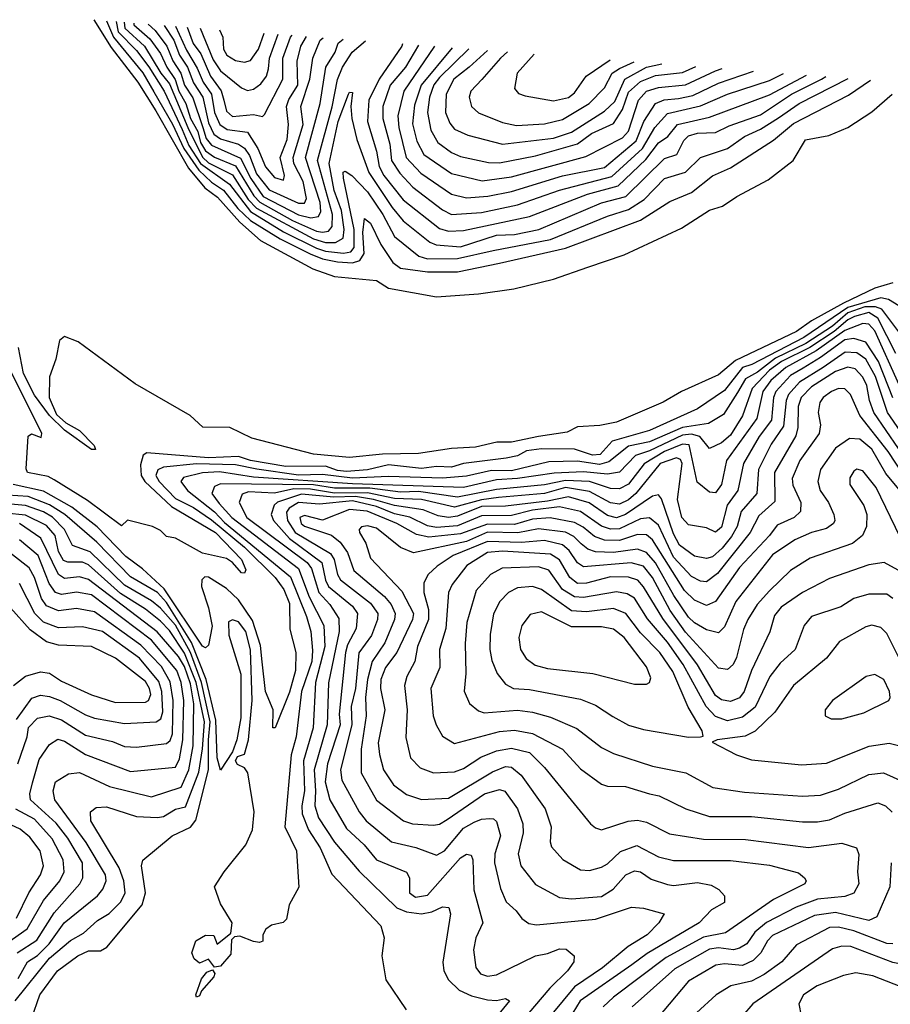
# Model space of a CAD drawing. Extents: x 1308313 to 1441400, y 959662 to 1036319.
# Tile 449 of 656: x 1368376 to 1371277, y 1029933 to 1033214. Entities that reach past the tile are written whole.
import ezdxf

# ---------------------------------------------------------------- set-up
doc = ezdxf.new("R2010")
doc.units = 0

msp = doc.modelspace()

# ---------------------------------------------------------------- linework, layer by layer
at = {"layer": '0CON10XD'}
for points in [[(1368622.7, 1033213.7), (1368681, 1033121), (1368770.3, 1033005), (1368830.1, 1032910.1), (1368938.7, 1032718.7), (1368993.4, 1032653.4), (1369035, 1032622.5), (1369109.3, 1032539.3), (1369178.1, 1032478.1), (1369353.1, 1032383.1), (1369425, 1032358.4), (1369565, 1032344.8), (1369605, 1032319.6), (1369765, 1032290.8), (1369905, 1032300.5), (1370022.5, 1032317.5), (1370155, 1032349.4), (1370269.5, 1032389.5), (1370390.2, 1032429.8), (1370580.9, 1032519.1), (1370675, 1032579.5), (1370718.1, 1032591.9), (1370765.8, 1032625), (1370869.9, 1032680.1), (1370953.5, 1032745), (1370995, 1032813.6), (1371071.8, 1032828.2), (1371135, 1032854.6), (1371215, 1032907.1), (1371283.1, 1032965)], [(1368665.9, 1033209.9), (1368688.3, 1033155), (1368786.3, 1033036.3), (1368823.2, 1032973.2), (1368885.7, 1032865.7), (1368922.7, 1032785), (1368972.6, 1032712.6), (1369015, 1032672), (1369055.4, 1032645.4), (1369103.3, 1032585), (1369145, 1032544.2), (1369243.9, 1032483.9), (1369343.9, 1032433.9), (1369385, 1032417.5), (1369435, 1032407.5), (1369485, 1032403.2), (1369509.1, 1032410.9), (1369523.8, 1032435), (1369519, 1032505), (1369525, 1032551.2), (1369545, 1032535.8), (1369579.3, 1032465), (1369619.6, 1032405), (1369645, 1032386.4), (1369735, 1032374.2), (1369835, 1032373.9), (1369975, 1032403), (1370195, 1032453), (1370445, 1032545.5), (1370542.1, 1032607.9), (1370615, 1032637.9), (1370685, 1032694), (1370745, 1032720.2), (1370887.7, 1032812.3), (1370955, 1032867.7), (1371138.2, 1032961.8), (1371210.9, 1033012.4)], [(1368697.4, 1033207.2), (1368703.7, 1033173.7), (1368765, 1033110.7), (1368806.2, 1033056.2), (1368857.7, 1032975), (1368917.4, 1032847.4), (1368939.6, 1032795), (1368978.1, 1032735), (1369075, 1032665.7), (1369144.9, 1032575), (1369255, 1032507.2), (1369365, 1032452.1), (1369395, 1032442.4), (1369455, 1032436.2), (1369479.5, 1032440.5), (1369490.6, 1032455), (1369490.5, 1032515), (1369455, 1032686.2), (1369454, 1032706), (1369460.6, 1032709.4), (1369482.7, 1032695), (1369535, 1032640.7), (1369586.6, 1032565), (1369625, 1032491.9), (1369706.3, 1032426.3), (1369735, 1032417.1), (1369835, 1032418.2), (1369954.3, 1032444.3), (1370145, 1032480.9), (1370335, 1032559.6), (1370405, 1032580.8), (1370457.2, 1032615), (1370525, 1032684.8), (1370595, 1032705.6), (1370645, 1032754.5), (1370735, 1032784.5), (1370791.4, 1032825), (1370845, 1032848.8), (1370905, 1032886.2), (1370973.6, 1032935), (1371137.1, 1033018.1)], [(1368724.5, 1033205), (1368726, 1033185), (1368792.3, 1033125), (1368846.5, 1033035), (1368875, 1032999.5), (1368936.4, 1032855), (1368985, 1032755.4), (1369005, 1032736.6), (1369085, 1032696.7), (1369137, 1032615), (1369165, 1032586.1), (1369355, 1032483.8), (1369395, 1032471.8), (1369428.2, 1032471.8), (1369454.1, 1032485.9), (1369457.6, 1032515), (1369448.5, 1032578.5), (1369424.1, 1032645), (1369407.6, 1032735), (1369437.8, 1032875), (1369471.4, 1032965), (1369475, 1032972.2), (1369485, 1032971.2), (1369479.3, 1032925), (1369482.6, 1032885), (1369499.4, 1032815), (1369539.4, 1032705), (1369617.5, 1032587.5), (1369653.4, 1032543.4), (1369742.5, 1032472.5), (1369764, 1032464), (1369845, 1032456.7), (1369965, 1032496), (1370025, 1032498), (1370106.4, 1032515), (1370315, 1032603.9), (1370396.1, 1032625), (1370525, 1032751.5), (1370565.6, 1032764.4), (1370589.1, 1032810.9), (1370605, 1032826.4), (1370635, 1032835.6), (1370695, 1032837.8), (1370739.9, 1032860.1), (1370845, 1032896.9), (1370948, 1032965), (1371047.3, 1033015), (1371062.2, 1033023.9)], [(1368756.7, 1033202.5), (1368756.9, 1033196.9), (1368809.9, 1033149.9), (1368845, 1033101.4), (1368866.2, 1033055), (1368894.1, 1033014.1), (1368906.6, 1032975), (1368929.7, 1032935), (1368945.2, 1032885), (1368969.2, 1032840.8), (1368978.8, 1032805), (1368995, 1032776.4), (1369025, 1032756), (1369095, 1032726.7), (1369156.5, 1032626.5), (1369175.8, 1032605.8), (1369285, 1032544.4), (1369365, 1032509.6), (1369385, 1032505.3), (1369405, 1032509.1), (1369417.3, 1032525), (1369418.8, 1032565), (1369368.9, 1032745), (1369417.2, 1032922.8), (1369435.1, 1033014.9), (1369451.7, 1033055), (1369484.2, 1033105.8), (1369528.6, 1033142.7)], [(1368804.7, 1033198.8), (1368828, 1033178), (1368866.5, 1033125), (1368886.5, 1033076.5), (1368913.1, 1033035), (1368925.2, 1032995), (1368953.4, 1032953.4), (1368985.8, 1032854.2), (1368997.7, 1032817.7), (1369015, 1032795.9), (1369112.1, 1032752.1), (1369146, 1032685), (1369187.5, 1032625), (1369305, 1032563.6), (1369346.4, 1032553.6), (1369371.6, 1032558.4), (1369380, 1032575), (1369377.7, 1032605), (1369328.4, 1032755), (1369377.1, 1032935), (1369395.9, 1033055), (1369427.3, 1033105), (1369437.8, 1033135), (1369454.1, 1033148.5)], [(1368857.1, 1033194.8), (1368889.7, 1033145), (1368908.1, 1033095), (1368935.2, 1033055.2), (1368955, 1033002.8), (1368986.6, 1032955), (1369005, 1032870), (1369022.6, 1032832.6), (1369045, 1032816.9), (1369105, 1032798.7), (1369125.2, 1032785.2), (1369141.6, 1032761.6), (1369165, 1032700.4), (1369206.9, 1032646.9), (1369305, 1032601.9), (1369325, 1032602.1), (1369331.9, 1032618.1), (1369320.3, 1032675), (1369289.2, 1032735), (1369287.5, 1032755), (1369320.5, 1032865), (1369312.9, 1032925), (1369343, 1033015), (1369352.6, 1033085), (1369376.8, 1033145), (1369387.4, 1033153.7)], [(1368895.2, 1033191.8), (1368932, 1033112), (1368967.8, 1033052.2), (1368987.7, 1033005), (1369014.8, 1032965), (1369025, 1032904.1), (1369042.6, 1032865), (1369067.6, 1032847.6), (1369135, 1032838.5), (1369170.1, 1032785), (1369195, 1032723.8), (1369225, 1032688.3), (1369255, 1032678.5), (1369259, 1032695), (1369244, 1032755), (1369267.5, 1032815), (1369271.7, 1032865), (1369265.6, 1032925), (1369272.7, 1032947.3), (1369303.4, 1032995), (1369300.6, 1033075), (1369313.2, 1033125), (1369332, 1033158)], [(1368933.8, 1033188.8), (1368953.8, 1033133.8), (1368980, 1033100), (1369011.7, 1033025), (1369047.2, 1032977.2), (1369055.8, 1032945), (1369065, 1032908.6), (1369085, 1032891.3), (1369155, 1032897.5), (1369185, 1032891.5), (1369191.9, 1032898.1), (1369253.1, 1033015), (1369253.3, 1033085), (1369279, 1033155), (1369283.9, 1033161.7)], [(1368977.8, 1033185.4), (1369020.3, 1033080.3), (1369045, 1033043.2), (1369115, 1032986.5), (1369135, 1032978.2), (1369155, 1032982.1), (1369179.9, 1033000.1), (1369198.1, 1033025), (1369205, 1033050), (1369208.2, 1033085), (1369237.3, 1033165.3)], [(1369042.1, 1033180.4), (1369053.3, 1033155), (1369055.7, 1033115), (1369066.6, 1033095), (1369095, 1033077.5), (1369125, 1033072.2), (1369145, 1033078.1), (1369171.4, 1033115), (1369191.1, 1033168.9)], [(1369651.4, 1033133.2), (1369649.5, 1033125), (1369574.4, 1033015.6), (1369539.4, 1032945), (1369535.4, 1032875), (1369565.1, 1032775.1), (1369573.8, 1032725), (1369589.7, 1032695), (1369654, 1032614), (1369775, 1032518.5), (1369805, 1032508.7), (1369855, 1032511.1), (1370075, 1032558.5), (1370267.6, 1032632.4), (1370369.8, 1032660.2), (1370462.5, 1032747.5), (1370505, 1032803), (1370535.5, 1032824.5), (1370568.4, 1032865), (1370675, 1032888.4), (1370875, 1032963.2), (1370998.1, 1033028.9)], [(1369705.3, 1033129.1), (1369662, 1033055), (1369611, 1032995), (1369585.7, 1032925), (1369586.1, 1032885), (1369609.3, 1032799.3), (1369614.9, 1032745), (1369642.3, 1032702.3), (1369685.7, 1032655.7), (1369785, 1032579.7), (1369814.9, 1032564.9), (1369915, 1032571.4), (1370035, 1032596.4), (1370175, 1032646.2), (1370348.8, 1032691.2), (1370451.8, 1032785), (1370492.6, 1032855), (1370535, 1032901.5), (1370645, 1032926.6), (1370735, 1032965.4), (1370875, 1033011.5), (1370921.1, 1033034.9)], [(1369758.6, 1033124.9), (1369655.9, 1032975), (1369636.3, 1032893.7), (1369639, 1032855), (1369664, 1032754), (1369712.3, 1032702.3), (1369815, 1032632.1), (1369865, 1032620.7), (1369935.5, 1032625.5), (1370015, 1032641), (1370185, 1032693.8), (1370325, 1032721.3), (1370430.2, 1032809.8), (1370455.8, 1032875), (1370494.4, 1032935), (1370523.2, 1032946.8), (1370570.9, 1032950.9), (1370618.7, 1032961.3), (1370705, 1033002.3), (1370821.4, 1033042.6)], [(1369817.1, 1033120.4), (1369714.2, 1032995), (1369691.4, 1032928.6), (1369685, 1032866.2), (1369699.2, 1032809.1), (1369722.2, 1032765), (1369815, 1032701.7), (1369916.6, 1032676.6), (1370015, 1032690.6), (1370262.6, 1032757.4), (1370385, 1032819.7), (1370405, 1032842.4), (1370437.6, 1032945), (1370465, 1032975.6), (1370505, 1032987.9), (1370595, 1032996.9), (1370695, 1033043.6), (1370716.5, 1033050.7)], [(1369873.1, 1033116.1), (1369775, 1033021.5), (1369756.2, 1032996.2), (1369741.7, 1032955), (1369735.1, 1032905), (1369745.6, 1032845.6), (1369769.6, 1032805), (1369815, 1032771.6), (1369845, 1032757.7), (1369938.3, 1032738.3), (1369975, 1032736.9), (1370095, 1032759.7), (1370235, 1032800.1), (1370281.7, 1032835), (1370355, 1032868.1), (1370385.1, 1032915), (1370405, 1032972.1), (1370445, 1033008), (1370495, 1033027.5), (1370585, 1033038.1), (1370629, 1033057.5)], [(1369935, 1033111.3), (1369873.8, 1033055), (1369822.8, 1033015), (1369797.7, 1032965), (1369795.2, 1032905), (1369808.9, 1032868.9), (1369825, 1032849.2), (1369868.8, 1032828.8), (1369985, 1032799.4), (1370155, 1032819), (1370215, 1032839), (1370325, 1032908.4), (1370359.2, 1032940.8), (1370392, 1033015), (1370465, 1033055.6), (1370515.4, 1033066.3)], [(1370001, 1033106.1), (1369978.5, 1033085), (1369915.6, 1033014.4), (1369879.2, 1032975), (1369873.3, 1032955), (1369881.6, 1032925), (1369905, 1032902.9), (1369985, 1032870.7), (1370031.4, 1032861.4), (1370125, 1032866.8), (1370185, 1032881.3), (1370273.9, 1032935), (1370325, 1032986.3), (1370350.6, 1033035), (1370375, 1033051.2), (1370423.6, 1033073.4)], [(1370090.1, 1033099.2), (1370034.1, 1033035), (1370024.6, 1032984.6), (1370037.9, 1032967.9), (1370060.2, 1032960.2), (1370155, 1032943.2), (1370204.7, 1032954.7), (1370225, 1032969.5), (1370264.2, 1033025.8), (1370344, 1033079.6)], [(1371285, 1032337.3), (1371225, 1032319.2), (1371120.8, 1032269.2), (1371015, 1032210.3), (1370964.4, 1032175), (1370761.2, 1032078.8), (1370705, 1032030.8), (1370581.5, 1031975), (1370520.2, 1031939.8), (1370365, 1031873.3), (1370308.8, 1031861.2), (1370235, 1031857.7), (1370200, 1031840), (1370104.8, 1031824.8), (1370015, 1031806.2), (1369965.9, 1031805.9), (1369895, 1031789.7), (1369815, 1031785.3), (1369705, 1031768.6), (1369585, 1031765.9), (1369475, 1031754.6), (1369355, 1031766.5), (1369150, 1031820), (1369076.2, 1031855), (1368986.2, 1031856.2), (1368944.4, 1031895), (1368760.7, 1032000.7), (1368570.6, 1032140.6), (1368525, 1032158), (1368508.2, 1032145), (1368497, 1032083), (1368475, 1032023.3), (1368474.8, 1031954.8), (1368498.9, 1031898.9), (1368530.3, 1031870.3), (1368575.7, 1031845), (1368624.2, 1031795), (1368628.3, 1031781.7), (1368615, 1031781.9), (1368525, 1031846), (1368475, 1031894.8), (1368425, 1031962.4), (1368388.7, 1032035), (1368371.7, 1032121.7)], [(1371305, 1032260.7), (1371271.2, 1032281.2), (1371245, 1032286.5), (1371135, 1032254.8), (1370989.2, 1032155), (1370815.3, 1032064.7), (1370785, 1032054.5), (1370725, 1031978.8), (1370635, 1031916.9), (1370475, 1031844.5), (1370350.7, 1031809.3), (1370310.4, 1031765), (1370285, 1031763), (1370225, 1031783.2), (1370115, 1031783.9), (1370065, 1031777.5), (1370035, 1031760.4), (1369997.6, 1031752.4), (1369854.9, 1031735.1), (1369815, 1031722.6), (1369765, 1031725.2), (1369715, 1031718.4), (1369605, 1031730.6), (1369535, 1031714.4), (1369465, 1031708.6), (1369435, 1031711.7), (1369395, 1031726), (1369263.3, 1031725), (1369145, 1031745.1), (1369105, 1031758), (1369005, 1031754.2), (1368799.5, 1031770.5), (1368787.3, 1031762.7), (1368779.1, 1031730.9), (1368781.4, 1031695), (1368793.6, 1031675), (1368881.8, 1031591.8), (1369028.8, 1031505), (1369115.5, 1031415), (1369129.3, 1031380.7), (1369125, 1031370), (1369115, 1031370.9), (1369085.7, 1031405.7), (1369065, 1031418.2), (1368985, 1031436), (1368895, 1031486.2), (1368865, 1031492.3), (1368845, 1031511.6), (1368818.5, 1031525), (1368735, 1031546.2), (1368715, 1031527.5), (1368602, 1031612), (1368491.1, 1031681.1), (1368471.3, 1031691.3), (1368402.5, 1031705), (1368397.4, 1031717.4), (1368403.8, 1031826.2), (1368415, 1031834), (1368448, 1031822), (1368450, 1031835), (1368335.4, 1032065)], [(1371295, 1032101.1), (1371235, 1032218.8), (1371205, 1032238.2), (1371158.1, 1032225), (1371135, 1032214.2), (1371090.4, 1032175), (1371008.7, 1032121.3), (1370915, 1032074.9), (1370875, 1032045.6), (1370816.4, 1031985), (1370785, 1031894.3), (1370745, 1031829.8), (1370715, 1031804.4), (1370675, 1031785.3), (1370641.9, 1031825), (1370615, 1031832.5), (1370585, 1031830), (1370475, 1031777.3), (1370427.9, 1031762.1), (1370375, 1031706.4), (1370335, 1031699.1), (1370255, 1031707.2), (1370156.7, 1031703.3), (1370035, 1031684.6), (1369965, 1031680.9), (1369855, 1031655.6), (1369485, 1031666.9), (1369155, 1031690.1), (1369042.4, 1031707.6), (1368985, 1031703.9), (1368921.5, 1031688.5), (1368912.8, 1031675), (1368934.9, 1031644.9), (1369025, 1031573.7), (1369058.9, 1031538.9), (1369278, 1031358), (1369331.7, 1031225), (1369345.7, 1031175), (1369352, 1031112), (1369349.4, 1031075), (1369314.9, 1030975), (1369296.8, 1030825), (1369280.4, 1030765), (1369259.6, 1030525), (1369298.9, 1030445), (1369306.1, 1030323.9), (1369274, 1030265), (1369265, 1030217.5), (1369253.6, 1030206.4), (1369215, 1030196.7), (1369196.1, 1030183.9), (1369186.7, 1030165), (1369186, 1030144), (1369175, 1030139.2), (1369155, 1030142.1), (1369109.3, 1030160.7), (1369091.8, 1030158.2), (1369081.5, 1030148.5), (1369079.7, 1030100.3), (1369045, 1030060.6), (1369025, 1030056.7), (1369005, 1030083.3), (1368975, 1030070), (1368957.5, 1030085), (1368950, 1030105), (1368963.3, 1030145), (1368995, 1030163.3), (1369023, 1030163), (1369033.6, 1030133.6), (1369079.5, 1030170.5), (1369084, 1030205), (1369045, 1030268.6), (1369025.6, 1030325), (1369057.2, 1030375), (1369129.8, 1030465), (1369151.4, 1030515), (1369156.9, 1030575), (1369136.3, 1030705), (1369125, 1030720.9), (1369102, 1030732), (1369095.5, 1030745), (1369101.4, 1030758.6), (1369125, 1030766.2), (1369138.5, 1030815), (1369150.3, 1030945), (1369145.7, 1031114.3), (1369129.2, 1031175), (1369105, 1031207.5), (1369085, 1031214), (1369072.3, 1031207.7), (1369073.3, 1031163.3), (1369113.3, 1031033.3), (1369112.6, 1030887.4), (1369100, 1030815), (1369085.7, 1030774.3), (1369045, 1030713.8), (1369034.5, 1030755), (1369029.9, 1030879.9), (1368997.6, 1031015), (1368948.3, 1031138.3), (1368865, 1031271.9), (1368835, 1031305.3), (1368745, 1031357.5), (1368633.5, 1031473.5), (1368527, 1031565), (1368475, 1031597.6), (1368404.5, 1031625), (1368335, 1031629.4)], [(1371315, 1032160.4), (1371249.1, 1032249.1), (1371227.5, 1032257.5), (1371192.5, 1032257.4), (1371135, 1032236.8), (1371085, 1032192.7), (1370996, 1032135), (1370894, 1032086), (1370835, 1032039.3), (1370795, 1032016.7), (1370768.2, 1031971.8), (1370721.1, 1031898.9), (1370671.7, 1031868.3), (1370585, 1031854.9), (1370475, 1031806.9), (1370405, 1031793.4), (1370339, 1031741), (1370308.3, 1031731.7), (1370235, 1031743.4), (1370138.8, 1031741.2), (1370015, 1031710.5), (1369947.9, 1031712.1), (1369865, 1031693.2), (1369785, 1031686.5), (1369605, 1031691.8), (1369485, 1031685.7), (1369385, 1031698.9), (1369305, 1031696.4), (1369166.3, 1031716.3), (1369095, 1031730.9), (1368965, 1031733.6), (1368855, 1031723.3), (1368836.1, 1031713.9), (1368829.9, 1031695), (1368841.1, 1031675), (1368895, 1031618.4), (1368955, 1031588.8), (1369015, 1031547.7), (1369125, 1031456.6), (1369227, 1031355), (1369256, 1031315), (1369275, 1031268.6), (1369276.7, 1031183.3), (1369296.7, 1031105), (1369295.1, 1031045), (1369275, 1030972.9), (1369226.9, 1030855), (1369220, 1030855), (1369220.4, 1030915), (1369195, 1030975.8), (1369184.6, 1031074.6), (1369178.3, 1031128.3), (1369151.5, 1031211.6), (1369105, 1031280.4), (1369065, 1031318.3), (1369005, 1031356), (1368992.9, 1031357.1), (1368982.8, 1031347.2), (1368981.9, 1031325), (1369005, 1031254.4), (1369016.9, 1031193.1), (1369005, 1031130), (1368995, 1031120.6), (1368985, 1031127.1), (1368857.2, 1031317.2), (1368785, 1031384.7), (1368730, 1031425), (1368634.1, 1031524.1), (1368549.6, 1031589.6), (1368455, 1031642.5), (1368354.6, 1031664.6)], [(1371307.1, 1031997.1), (1371225, 1032177.1), (1371205, 1032199.2), (1371185, 1032201.4), (1371125, 1032178.7), (1371029.8, 1032110.2), (1370929.4, 1032055), (1370878.5, 1032011.5), (1370852.7, 1031975), (1370832.5, 1031885), (1370731.5, 1031745), (1370714.2, 1031665), (1370695, 1031637.8), (1370675, 1031639.7), (1370633.1, 1031673.1), (1370607, 1031797), (1370585, 1031799.4), (1370524.7, 1031775.3), (1370456.4, 1031733.6), (1370405, 1031666.8), (1370375, 1031650.4), (1370345, 1031652.2), (1370275, 1031674.8), (1370195, 1031678.2), (1370125, 1031663.9), (1369965, 1031648.7), (1369835, 1031622.4), (1369705, 1031641.9), (1369645, 1031639.1), (1369542.4, 1031652.4), (1369425, 1031652.4), (1369355, 1031664.4), (1369045, 1031667.4), (1369025, 1031658), (1369016.2, 1031635), (1369041.3, 1031601.3), (1369083.2, 1031555), (1369305.2, 1031385.2), (1369340.8, 1031290.8), (1369389.9, 1031195), (1369393.3, 1031125), (1369361.6, 1031005), (1369353.5, 1030855), (1369321.5, 1030745), (1369325.3, 1030645), (1369315.9, 1030595), (1369317.8, 1030567.8), (1369338.6, 1030515), (1369377, 1030455), (1369416.7, 1030366.7), (1369579.5, 1030195), (1369590.6, 1030155), (1369583.1, 1030095), (1369595.7, 1030015), (1369663.8, 1029915)], [(1371285, 1031954), (1371237.7, 1032075), (1371195, 1032139.3), (1371155, 1032151), (1371125, 1032147.2), (1371045, 1032087.7), (1370987, 1032053), (1370945, 1032028.2), (1370895.2, 1031974.8), (1370887.6, 1031955), (1370881, 1031879), (1370840.3, 1031825), (1370788.3, 1031735), (1370768.6, 1031645), (1370733.8, 1031596.2), (1370715, 1031522.9), (1370695, 1031506.4), (1370665, 1031520.9), (1370605, 1031531.2), (1370582.5, 1031555), (1370567.8, 1031615), (1370583, 1031735), (1370578.3, 1031748.3), (1370565, 1031754), (1370510.3, 1031735), (1370428.7, 1031635), (1370405, 1031614.3), (1370375, 1031599.8), (1370345, 1031603.7), (1370275, 1031641.5), (1370195, 1031654.9), (1370125, 1031635.4), (1369971.6, 1031621.6), (1369915, 1031614.4), (1369825, 1031589.1), (1369715, 1031615.2), (1369625, 1031619), (1369535, 1031637.5), (1369425, 1031636.5), (1369345, 1031650), (1369289.3, 1031650.7), (1369225, 1031635.8), (1369138.9, 1031641.1), (1369117.5, 1031632.5), (1369107.9, 1031605), (1369133.2, 1031555), (1369334, 1031405), (1369348.8, 1031385), (1369372.9, 1031305), (1369409.1, 1031265), (1369439.2, 1031219.2), (1369440.8, 1031175), (1369404.9, 1031004.9), (1369400.2, 1030865), (1369356.8, 1030715), (1369362.2, 1030645), (1369359, 1030595), (1369372.3, 1030555), (1369425, 1030473.8), (1369507, 1030377), (1369633, 1030255), (1369665, 1030241.5), (1369714.9, 1030235.1), (1369749, 1030241), (1369785, 1030258.3), (1369806.1, 1030256.1), (1369811.2, 1030235), (1369786.4, 1030073.6), (1369789.5, 1030045), (1369804.7, 1030015), (1369840.4, 1029980.4), (1369882.1, 1029962.1), (1369935, 1029948.2), (1369965, 1029946.6), (1369995, 1029953.3), (1370008.5, 1029945), (1369948.6, 1029871.4)], [(1371426.4, 1031675), (1371267.6, 1031905), (1371228.1, 1032025), (1371195, 1032082.3), (1371165, 1032103.6), (1371126.3, 1032106.3), (1371053, 1032055), (1370974.1, 1032005.9), (1370937.6, 1031965), (1370929.6, 1031945), (1370921, 1031859), (1370880.6, 1031799.4), (1370838.2, 1031715), (1370832.5, 1031635), (1370780.3, 1031575), (1370766.7, 1031525), (1370747.9, 1031492.1), (1370717.2, 1031452.8), (1370685, 1031424.5), (1370665, 1031419.1), (1370625, 1031426.1), (1370575, 1031463.2), (1370555, 1031501.1), (1370515, 1031616.9), (1370505, 1031630.4), (1370485, 1031626), (1370395, 1031565.5), (1370365, 1031553.7), (1370335, 1031561.4), (1370273.8, 1031603.8), (1370205, 1031623.9), (1370135, 1031609.3), (1369995, 1031593.2), (1369915, 1031591.6), (1369835, 1031559.4), (1369805, 1031555.6), (1369770.4, 1031560.4), (1369720.8, 1031580.8), (1369625, 1031595.1), (1369555, 1031615.7), (1369495.3, 1031625.3), (1369423, 1031623), (1369315, 1031633.3), (1369235, 1031606.4), (1369224.2, 1031595.8), (1369213.9, 1031565), (1369221.3, 1031545), (1369274.9, 1031484.9), (1369383, 1031405), (1369395, 1031346.9), (1369405.4, 1031325), (1369485, 1031260.2), (1369502.2, 1031235), (1369497.3, 1031185), (1369468.8, 1031131.2), (1369461.6, 1031105), (1369440.3, 1030900.3), (1369444.1, 1030865), (1369402.3, 1030735), (1369393.5, 1030675), (1369409.8, 1030615), (1369465, 1030519.5), (1369524.4, 1030464.4), (1369565.1, 1030415.1), (1369665, 1030373.8), (1369675.3, 1030355), (1369674.7, 1030305), (1369695, 1030289.8), (1369735, 1030297.2), (1369845, 1030421.9), (1369865, 1030433.8), (1369880.2, 1030430.3), (1369886, 1030415), (1369889.6, 1030315), (1369919.2, 1030205), (1369896.4, 1030155), (1369888.1, 1030115), (1369896, 1030056), (1369911.1, 1030035), (1369935, 1030027.4), (1369965, 1030031.6), (1370095, 1030094.7), (1370135, 1030102.9), (1370175, 1030117.8), (1370197.2, 1030117.2), (1370223.5, 1030095), (1370222, 1030075), (1370201.1, 1030045), (1370142.3, 1029987.7), (1370046.7, 1029875)], [(1371386.6, 1031665), (1371221.7, 1031905), (1371207.3, 1031945), (1371198.7, 1031995), (1371185, 1032023), (1371160.2, 1032050.2), (1371135, 1032055.9), (1371095, 1032041.1), (1371015, 1031990), (1370980.1, 1031955), (1370970.1, 1031925), (1370968.7, 1031855), (1370962.4, 1031827.6), (1370891.4, 1031705), (1370891.9, 1031608.1), (1370839.4, 1031560.6), (1370810, 1031505), (1370701.8, 1031368.2), (1370665, 1031340.7), (1370645, 1031343.2), (1370615, 1031359), (1370555, 1031422.7), (1370505, 1031529.2), (1370475, 1031553.7), (1370445, 1031550.3), (1370375, 1031517.5), (1370345, 1031516.4), (1370315, 1031526.7), (1370245, 1031574.7), (1370175, 1031590.4), (1370085, 1031579.3), (1370015, 1031561.6), (1369915, 1031561.2), (1369835, 1031527.8), (1369765, 1031522.2), (1369735, 1031527), (1369676.6, 1031556.6), (1369625, 1031567.8), (1369565, 1031592.1), (1369485, 1031610.2), (1369375, 1031599.7), (1369305, 1031605.3), (1369273.6, 1031586.4), (1369265, 1031573.1), (1369269, 1031545), (1369293.5, 1031505), (1369411.3, 1031435), (1369424, 1031415), (1369435.3, 1031365.3), (1369445, 1031348), (1369545, 1031269.5), (1369569.6, 1031235), (1369568.3, 1031215), (1369548.2, 1031161.8), (1369506, 1031104), (1369495.1, 1030985), (1369480.1, 1030925), (1369482.9, 1030865), (1369444.6, 1030715), (1369449.6, 1030679.6), (1369506.8, 1030575), (1369531.1, 1030545), (1369615, 1030474.8), (1369696.1, 1030456.1), (1369765, 1030430.8), (1369791.2, 1030445), (1369855, 1030520), (1369889.9, 1030540.1)], [(1371342.4, 1031665), (1371270.1, 1031775), (1371176, 1031895), (1371144.5, 1031964.5), (1371125, 1031984.1), (1371105, 1031984.7), (1371081.2, 1031975), (1371053.4, 1031955), (1371042.2, 1031937.8), (1371037, 1031905), (1371044, 1031864), (1371040.2, 1031835), (1370975.6, 1031745), (1370950.6, 1031685), (1370952.5, 1031662.5), (1370978.7, 1031605), (1370978, 1031575), (1370957.1, 1031555), (1370899.9, 1031530.1), (1370874.4, 1031495), (1370775, 1031388.3), (1370695, 1031275.2), (1370665, 1031262.3), (1370625, 1031280), (1370591.8, 1031311.8), (1370485, 1031481.2), (1370465, 1031497.3), (1370435, 1031498.4), (1370375, 1031478.4), (1370325, 1031479.9), (1370291.5, 1031491.5), (1370253.4, 1031523.4), (1370225, 1031538), (1370144, 1031554), (1370085, 1031549.7), (1370025, 1031532.4), (1369935, 1031533.5), (1369845, 1031500.6), (1369739.8, 1031489.8), (1369698.8, 1031498.8), (1369632.6, 1031535), (1369534, 1031576)], [(1371305, 1031649.5), (1371261.7, 1031701.7), (1371215, 1031783.4), (1371175, 1031816), (1371141.1, 1031818.9), (1371095, 1031785.8), (1371044.8, 1031715), (1371035.7, 1031675), (1371043.9, 1031645), (1371071.6, 1031605), (1371089.3, 1031565), (1371092.5, 1031545), (1371087.7, 1031535), (1371065, 1031518.6), (1371015, 1031505.6), (1370958.9, 1031481.1), (1370885, 1031430.4), (1370762.1, 1031275), (1370725, 1031191.5), (1370705, 1031170.8), (1370665, 1031181.1), (1370625, 1031204.2), (1370605, 1031223.5), (1370555.9, 1031295), (1370495, 1031403.7), (1370465, 1031438.9), (1370435, 1031449.5), (1370355, 1031438.6), (1370295, 1031441.1), (1370269.2, 1031449.2), (1370247.1, 1031467.1), (1370222.1, 1031492.1), (1370195, 1031506.1), (1370105, 1031517.1), (1370036, 1031504), (1369935, 1031506.9), (1369865, 1031475.2), (1369687.8, 1031437.8), (1369644.8, 1031454.8), (1369565, 1031519.2), (1369535, 1031527.1), (1369515, 1031524.4), (1369507.3, 1031515), (1369508.8, 1031505), (1369530, 1031470), (1369545, 1031419.6), (1369649.9, 1031309.9), (1369688.1, 1031235), (1369684.8, 1031215), (1369632.8, 1031105), (1369594.8, 1031055), (1369579.3, 1031015), (1369578.2, 1030985), (1369592.6, 1030915), (1369570.8, 1030805), (1369574.8, 1030765.2), (1369588.6, 1030715), (1369621.2, 1030665), (1369665, 1030632), (1369715, 1030615.7), (1369805, 1030619.7), (1369951.7, 1030708.3), (1369995, 1030725.5), (1370015, 1030723.3), (1370047.3, 1030697.3), (1370127.5, 1030585), (1370147.5, 1030525), (1370143.9, 1030475), (1370148.5, 1030458.5), (1370185.7, 1030415.7), (1370245, 1030380.9), (1370275, 1030378.8), (1370315, 1030390.3), (1370335, 1030401.3), (1370377.8, 1030442.2), (1370432, 1030462), (1370505, 1030425.2), (1370555, 1030412.4), (1370745, 1030413), (1370875, 1030396.7), (1370970.9, 1030370.9), (1370991.1, 1030355), (1370996.9, 1030345), (1370992.7, 1030335), (1370887.6, 1030282.4), (1370728.2, 1030171.8), (1370655, 1030157.3), (1370530.7, 1030089.3), (1370355, 1029957), (1370320.2, 1029925)], [(1371309.5, 1031489.5), (1371230.5, 1031655), (1371185, 1031710.4), (1371165, 1031716.4), (1371155, 1031710), (1371142.3, 1031687.7), (1371142.7, 1031665), (1371188.5, 1031595), (1371199.2, 1031565), (1371197.2, 1031525), (1371184.8, 1031495.2), (1371151, 1031469), (1371009.8, 1031420.2), (1370945, 1031378.1), (1370875, 1031310.5), (1370833.3, 1031265), (1370802.6, 1031215), (1370787.9, 1031182.1), (1370765, 1031088.5), (1370753.5, 1031065), (1370735, 1031048.7), (1370705, 1031053.6), (1370595, 1031172.7), (1370543.9, 1031245), (1370484.9, 1031355), (1370455, 1031392.9), (1370414, 1031404), (1370255, 1031390.6), (1370235, 1031403.7), (1370207.4, 1031445), (1370185, 1031464.1), (1370125, 1031478.9), (1370047.8, 1031472.2), (1369935, 1031474.9), (1369821, 1031429), (1369766.9, 1031393.1), (1369737.1, 1031365), (1369722.5, 1031337.5), (1369722.5, 1031305), (1369738.6, 1031248.6), (1369738.5, 1031215), (1369701.5, 1031125), (1369692.3, 1031075), (1369665.7, 1031025), (1369658.7, 1030995), (1369667.1, 1030915), (1369662.6, 1030822.6), (1369678.7, 1030755), (1369710.9, 1030720.9), (1369755, 1030704.7), (1369825, 1030708.4), (1369855, 1030719.3), (1369912.7, 1030757.3), (1369965, 1030777.6), (1370015, 1030786.9), (1370075, 1030772.6), (1370125, 1030721.8), (1370277.8, 1030535), (1370295, 1030520.9), (1370314.7, 1030514.7), (1370404, 1030544), (1370435, 1030546.7), (1370465, 1030540), (1370541.8, 1030501.8), (1370655, 1030483.2), (1370795, 1030482.6), (1371005, 1030456), (1371115, 1030470), (1371164.3, 1030455), (1371172, 1030432), (1371168.1, 1030375), (1371172.2, 1030335), (1371155.9, 1030304.1), (1371125, 1030292.1), (1371035, 1030283.8), (1370963, 1030257), (1370864.1, 1030205.9), (1370826.1, 1030173.9), (1370799.2, 1030135), (1370775, 1030120.7), (1370755, 1030114.6), (1370705, 1030121.2), (1370675, 1030117.6), (1370558.6, 1030051.4), (1370416.8, 1029925)], [(1368415.8, 1029885), (1368443.3, 1029965), (1368502, 1030045), (1368570, 1030095), (1368605, 1030112.1), (1368645, 1030111.9), (1368666.7, 1030123.3), (1368784.3, 1030265), (1368795.2, 1030305), (1368782.3, 1030395), (1368786.4, 1030413.6), (1368884.5, 1030495), (1368945, 1030524), (1368963.2, 1030546.8), (1369005.2, 1030714.8), (1369005.7, 1030814.3), (1369010.4, 1030875), (1368981.5, 1031005), (1368945.7, 1031105), (1368895, 1031196.2), (1368845, 1031253.3), (1368815, 1031277.5), (1368725, 1031330.3), (1368610.5, 1031440.5), (1368551.9, 1031461.9), (1368525.3, 1031515.3), (1368485, 1031556.1), (1368455, 1031573.7), (1368395.1, 1031595.1), (1368185, 1031613.6)], [(1369534, 1031576), (1369475, 1031582.4), (1369385, 1031546.2), (1369325, 1031561.7), (1369309.8, 1031555), (1369314.5, 1031535), (1369325, 1031526.8), (1369415, 1031496.2), (1369443.4, 1031473.4), (1369468.9, 1031438.9), (1369489, 1031379), (1369592, 1031292), (1369613.5, 1031265), (1369627.4, 1031235), (1369625.1, 1031215), (1369592.5, 1031137.5), (1369550.2, 1031075), (1369534.8, 1031015.2), (1369528.9, 1030955), (1369531.1, 1030895), (1369513.5, 1030783.5), (1369514.1, 1030705), (1369565, 1030613.1), (1369654.9, 1030544.9), (1369685, 1030535.2), (1369755, 1030530.5), (1369775, 1030533.8), (1369800.7, 1030549.3), (1369925, 1030634.9), (1369975, 1030649.1), (1369993.1, 1030643.1), (1370034.8, 1030585), (1370052.7, 1030535), (1370053.8, 1030505), (1370037, 1030435), (1370046.3, 1030395), (1370095, 1030332.5), (1370175, 1030289.2), (1370215, 1030284.8), (1370315, 1030293.1), (1370353.1, 1030316.9), (1370396, 1030365), (1370425, 1030378), (1370445, 1030374.2), (1370480.4, 1030350.4), (1370535, 1030332.2), (1370555, 1030329.3), (1370635, 1030338.9), (1370680.2, 1030330.2), (1370706.1, 1030316.1), (1370724.5, 1030295), (1370725, 1030272.9), (1370681.7, 1030248.3), (1370640, 1030205), (1370466.9, 1030103.1), (1370415.6, 1030065), (1370244.1, 1029945), (1370219.1, 1029905)], [(1368360.5, 1029945), (1368475, 1030087.4), (1368545, 1030146), (1368589.2, 1030170.8), (1368635, 1030212.5), (1368674.3, 1030235.7), (1368712.7, 1030275), (1368727, 1030305), (1368723.6, 1030345), (1368707.9, 1030387.9), (1368613.3, 1030545), (1368612.3, 1030575), (1368630.8, 1030589.2), (1368665, 1030590.9), (1368765, 1030559.4), (1368835, 1030555.9), (1368855, 1030559), (1368895, 1030583.4), (1368928.6, 1030591.4), (1368972.9, 1030707.1), (1368985.4, 1030784.6), (1368991.5, 1030875), (1368964, 1031005), (1368925, 1031103.7), (1368875, 1031179.3), (1368845, 1031209.6), (1368795, 1031249.4), (1368711.8, 1031301.8), (1368605, 1031397.3), (1368585, 1031406.6), (1368536.1, 1031406.1), (1368522.3, 1031412.3), (1368505, 1031442.2), (1368494.5, 1031495), (1368465, 1031528.8), (1368395, 1031562.7), (1368330.4, 1031569.6)], [(1368370.6, 1030019.4), (1368402, 1030075), (1368435, 1030095.7), (1368474.1, 1030135), (1368523.8, 1030205), (1368635, 1030294.8), (1368653.3, 1030316.6), (1368664.1, 1030345), (1368661.5, 1030365), (1368597.6, 1030472.4), (1368493.5, 1030615), (1368487.8, 1030645), (1368495.3, 1030675), (1368539.2, 1030700.8), (1368575, 1030705.5), (1368675, 1030659.4), (1368815, 1030624.8), (1368913.7, 1030656.3), (1368939.4, 1030715), (1368954.4, 1030795), (1368955.9, 1030934.1), (1368945, 1031001), (1368925, 1031059.1), (1368905, 1031091.8), (1368834.7, 1031174.7), (1368605, 1031348.6), (1368575, 1031357.6), (1368525, 1031352.1), (1368505.1, 1031365.1), (1368446.9, 1031486.9), (1368375, 1031534.9)], [(1368367.8, 1030105), (1368432.8, 1030147.2), (1368491.5, 1030238.5), (1368576.8, 1030335), (1368586.6, 1030355), (1368584.9, 1030405), (1368536.4, 1030486.4), (1368497.2, 1030537.2), (1368412.5, 1030615), (1368409.6, 1030635), (1368418.5, 1030671.5), (1368441.3, 1030748.7), (1368475, 1030799.1), (1368503, 1030817), (1368525, 1030809.7), (1368595, 1030765.8), (1368745, 1030708.7), (1368895, 1030723.9), (1368908.9, 1030751.1), (1368920.1, 1030815), (1368922.6, 1030945), (1368913.8, 1031005), (1368899.5, 1031045), (1368815, 1031146.6), (1368615, 1031297.4), (1368565, 1031306.2), (1368515, 1031298.8), (1368495, 1031305.9), (1368474.7, 1031335), (1368438.2, 1031428.2), (1368375, 1031480.8)], [(1368370.2, 1030735), (1368401.3, 1030825), (1368405, 1030855.9), (1368435, 1030886.3), (1368474.5, 1030894.5), (1368515, 1030880.6), (1368595, 1030830.3), (1368685, 1030809.1), (1368725, 1030792.8), (1368765, 1030790), (1368865, 1030802.3), (1368877.5, 1030812.5), (1368885.1, 1030835), (1368887.1, 1030945), (1368877.8, 1031007.8), (1368848.5, 1031058.5), (1368780.2, 1031130.2), (1368625, 1031240.8), (1368565, 1031252.3), (1368505, 1031244.1), (1368465, 1031261.2), (1368448.5, 1031285), (1368425.7, 1031355.7), (1368407.4, 1031387.4), (1368305, 1031466.9)], [(1371315, 1031373.1), (1371256.2, 1031405), (1371205, 1031397.4), (1371075, 1031351.6), (1370985, 1031305.2), (1370913.2, 1031256.8), (1370891.7, 1031228.3), (1370875.6, 1031174.4), (1370814.2, 1031045.8), (1370790.4, 1030975), (1370775, 1030954.8), (1370745, 1030941.9), (1370715, 1030947.7), (1370695, 1030962.7), (1370634.6, 1031064.6), (1370518.9, 1031218.9), (1370455, 1031324.4), (1370436, 1031346), (1370405, 1031356.9), (1370345, 1031357), (1370265, 1031335.9), (1370235, 1031334.9), (1370209.3, 1031355), (1370175, 1031413.8), (1370145, 1031433), (1369985, 1031443), (1369935, 1031438.1), (1369865.8, 1031395), (1369817.7, 1031332.3), (1369805.2, 1031304.8), (1369796.5, 1031185), (1369775.2, 1031115), (1369776.2, 1031055), (1369746.6, 1030985), (1369753.6, 1030895), (1369763.3, 1030865), (1369785, 1030826.7), (1369825, 1030802), (1369975, 1030841.9), (1370025, 1030846.2), (1370085, 1030835.8), (1370185, 1030783.3), (1370245, 1030718.4), (1370315, 1030667.3), (1370335, 1030660.3), (1370395, 1030658.8), (1370475, 1030634.8), (1370507.4, 1030627.4), (1370595.6, 1030585), (1370675, 1030558.7), (1370815, 1030558.8), (1370985, 1030541), (1371035, 1030541.2), (1371075, 1030547.6), (1371125, 1030569.8), (1371235, 1030604.1), (1371261.1, 1030595), (1371283.2, 1030573.2)], [(1371285.9, 1031285.9), (1371265, 1031299.5), (1371205, 1031299.8), (1371155, 1031285.3), (1371112.4, 1031257.6), (1371015, 1031225.3), (1370990, 1031195), (1370959.7, 1031115), (1370910.3, 1031069.7), (1370875.2, 1031025), (1370826.8, 1030923.2), (1370785, 1030889.7), (1370735, 1030878), (1370695, 1030892.3), (1370663, 1030925), (1370587.3, 1031065), (1370535, 1031140.4), (1370468, 1031218), (1370425, 1031286.2), (1370400.4, 1031300.4), (1370365, 1031307.4), (1370255, 1031288.6), (1370225, 1031290.9), (1370184.6, 1031315), (1370139.4, 1031379.4), (1370105, 1031391.4), (1369983.5, 1031386.5), (1369945, 1031365.3), (1369897.6, 1031312.4), (1369866.4, 1031205), (1369860, 1031135), (1369862.5, 1031035), (1369856.6, 1030976.6), (1369875.4, 1030935), (1369905, 1030910.8), (1369923.9, 1030903.9), (1370035, 1030913.5), (1370085, 1030907.2), (1370145, 1030889.6), (1370232, 1030852), (1370315, 1030789.1), (1370355, 1030769.2), (1370485, 1030726.8), (1370595.8, 1030705), (1370685.2, 1030655.2), (1370790.7, 1030640.7), (1370985, 1030626.5), (1371045, 1030630.2), (1371105, 1030649.8), (1371205, 1030699), (1371254.3, 1030704.3), (1371351, 1030661)], [(1368365, 1030882.4), (1368416.4, 1030953.6), (1368445, 1030963.4), (1368475, 1030959.4), (1368511.1, 1030945), (1368595, 1030897.5), (1368625, 1030887.2), (1368725, 1030869.1), (1368831.4, 1030875), (1368845.9, 1030884.1), (1368852.7, 1030907.3), (1368849.7, 1030975), (1368839.2, 1031009.2), (1368775, 1031086.2), (1368651.7, 1031175), (1368585, 1031191.4), (1368505, 1031187.6), (1368455, 1031207), (1368426.5, 1031235), (1368375, 1031335.2)], [(1370605, 1030823.8), (1370645, 1030824.2), (1370653.3, 1030826.7), (1370650, 1030845), (1370603.5, 1030923.5), (1370552.4, 1031042.4), (1370508.8, 1031105), (1370445, 1031170.7), (1370395.3, 1031235.3), (1370355, 1031252.2), (1370265, 1031240.6), (1370215, 1031244.3), (1370115, 1031315.2), (1370085, 1031325.2), (1370035, 1031320.9), (1370005.4, 1031305), (1369976.4, 1031275), (1369955.2, 1031234.8), (1369943.3, 1031165), (1369942.6, 1031115), (1369949.3, 1031079.3), (1369967.3, 1031035), (1369995, 1031000.4), (1370021.4, 1030985), (1370075, 1030982), (1370245, 1030949.7), (1370295, 1030930), (1370352.4, 1030892.4), (1370405, 1030863.5), (1370455, 1030848.8), (1370605, 1030823.8)], [(1368355.2, 1030995), (1368395, 1031026.9), (1368445, 1031040.9), (1368475, 1031036.7), (1368515, 1031010), (1368615, 1030964.4), (1368695, 1030939.1), (1368795, 1030939.8), (1368805.6, 1030945), (1368812.9, 1030965), (1368809.1, 1030985), (1368795, 1031008.3), (1368695, 1031087.1), (1368615, 1031125.9), (1368505, 1031129.5), (1368465, 1031141.2), (1368411, 1031181), (1368345, 1031254)], [(1370425, 1030999.6), (1370465, 1031000), (1370474.4, 1031005.6), (1370478.7, 1031021.3), (1370465, 1031057.5), (1370390.6, 1031155), (1370355, 1031182.8), (1370315, 1031190.8), (1370215, 1031191.5), (1370115, 1031241.4), (1370077.6, 1031232.4), (1370048.9, 1031195), (1370038.8, 1031155), (1370044.7, 1031115), (1370063.9, 1031085), (1370093.4, 1031063.4), (1370135, 1031051.6), (1370285.6, 1031035.6), (1370425, 1030999.6)], [(1371307.1, 1031087.1), (1371265, 1031168.2), (1371245, 1031188.2), (1371215, 1031196.5), (1371195, 1031191.3), (1371107.8, 1031142.2), (1371065, 1031086.8), (1370954.1, 1030995), (1370892.8, 1030907.2), (1370826.9, 1030843.1), (1370792.9, 1030827.1), (1370700, 1030815), (1370683, 1030807), (1370764.2, 1030764.2), (1370815, 1030747.6), (1370980.9, 1030730.9), (1371065, 1030736.4), (1371206.8, 1030793.2), (1371273.1, 1030803.1), (1371425, 1030765.4)], [(1371115, 1030884.4), (1371188.8, 1030905), (1371272, 1030945), (1371276.9, 1030955), (1371274.4, 1030975), (1371255.6, 1031015), (1371225, 1031032.2), (1371196.2, 1031025), (1371084.2, 1030945), (1371060, 1030915), (1371060, 1030895), (1371080, 1030885), (1371115, 1030884.4)], [(1368333.1, 1030136.9), (1368401.5, 1030185), (1368455, 1030278.8), (1368509.6, 1030345), (1368524.8, 1030375), (1368520.9, 1030415), (1368484.5, 1030485), (1368425, 1030550.5), (1368363.6, 1030583.6)], [(1368365, 1030220.7), (1368406.1, 1030305), (1368445.2, 1030365), (1368455.2, 1030395), (1368444, 1030445), (1368410.1, 1030490.1), (1368377.2, 1030517.2), (1368315.6, 1030545.6)], [(1369889.9, 1030540.1), (1369915, 1030550.6), (1369942.5, 1030552.5), (1369955, 1030551.2), (1369965, 1030542.2), (1369978.4, 1030495), (1369959.8, 1030435), (1369957.9, 1030405), (1369978.7, 1030318.7), (1369996.9, 1030275), (1370030.4, 1030245), (1370048.8, 1030218.8), (1370072.4, 1030202.4), (1370098, 1030198), (1370295, 1030217.4), (1370415, 1030256.7), (1370455, 1030253.8), (1370524, 1030235), (1370505.4, 1030205), (1370467.3, 1030165), (1370404.1, 1030125.9), (1370318.4, 1030055), (1370225, 1029991.1), (1370111.1, 1029855)], [(1371279.5, 1030405), (1371275.8, 1030325), (1371231.8, 1030225), (1371205, 1030213), (1371095, 1030239.6), (1371025, 1030229.1), (1370885, 1030162.1), (1370868.4, 1030145), (1370846.1, 1030105), (1370820.6, 1030079.4), (1370785, 1030063.2), (1370725, 1030068.4), (1370696, 1030064), (1370605, 1030010.5), (1370498.8, 1029885)], [(1371285, 1030135.2), (1371265, 1030135.9), (1371155, 1030177.7), (1371105, 1030190.1), (1371075, 1030189.5), (1370965, 1030131.2), (1370915.2, 1030075), (1370857.1, 1030032.9), (1370815, 1030010.2), (1370745.2, 1029994.8), (1370697.1, 1029965), (1370630.9, 1029905)], [(1371592.3, 1029905), (1371557, 1029947), (1371532.4, 1030095), (1371505, 1030137.9), (1371485, 1030154.5), (1371455, 1030150.9), (1371375, 1030079.4), (1371335, 1030062.7), (1371285, 1030073), (1371145, 1030125.9), (1371115, 1030127.6), (1371085, 1030118.6), (1370818.8, 1029935), (1370784.4, 1029895)], [(1368965, 1029957.5), (1368962.5, 1029965), (1368981.7, 1030018.3), (1368999.5, 1030040.5), (1369018.8, 1030048.8), (1369025.8, 1030035.8), (1369022.9, 1030025), (1368982, 1029978), (1368975, 1029961.2), (1368965, 1029957.5)], [(1371502.2, 1029922.2), (1371475, 1029992.2), (1371455, 1030007.5), (1371376.7, 1029983.3), (1371335, 1029982.8), (1371218.5, 1030028.5), (1371162.2, 1030037.8), (1371120.8, 1030029.2), (1371033.1, 1029995), (1370987.8, 1029965), (1370971.8, 1029935), (1370980, 1029895)]]:
    msp.add_lwpolyline(points, dxfattribs=at)

doc.saveas('drawing.dxf')
